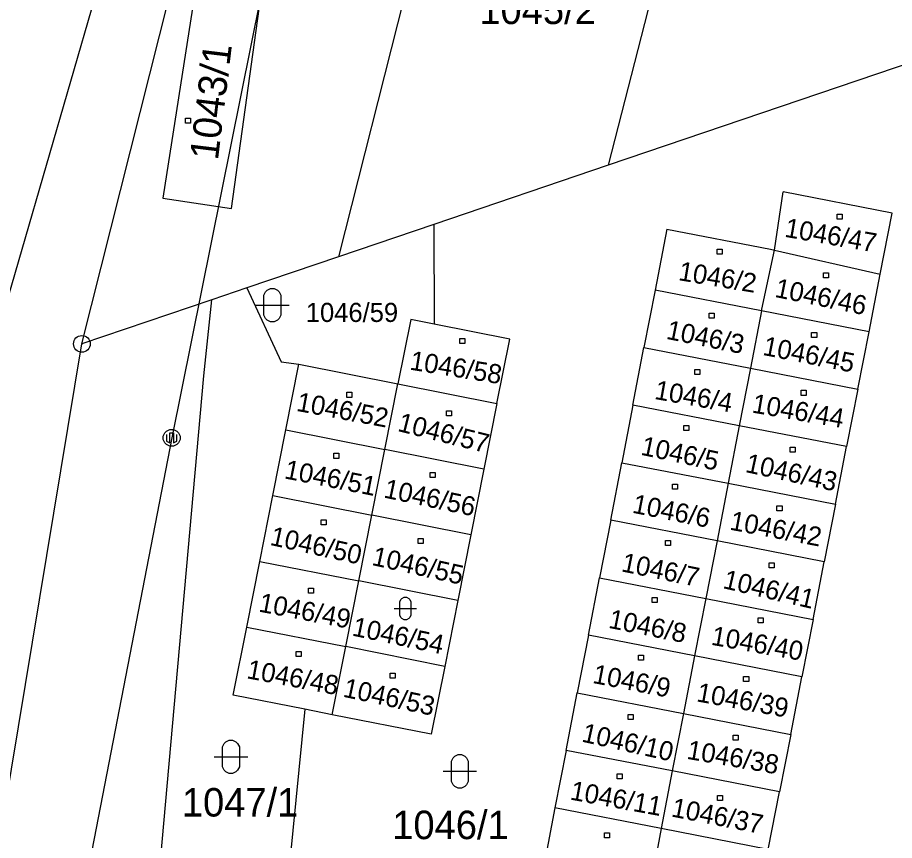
# Model space of a CAD drawing. Extents: x -468021 to -466942, y -1130484 to -1128584.
# Drawn here: x -467071.8 to -467019.4, y -1129504.9 to -1129455.8 of the extents above; entities that cross this region are included whole.
import ezdxf

# ---------------------------------------------------------------- set-up
doc = ezdxf.new("R2010")
doc.units = 0
doc.layers.add('DKM', color=7, linetype='Continuous')

msp = doc.modelspace()

# ---------------------------------------------------------------- linework, layer by layer
at = {"layer": 'DKM'}
for p, q in [((-467026.85, -1129303.88), (-467062.57, -1129480.89)), ((-467058.01, -1129423.06), (-467075.07, -1129481.88)), ((-467029.59, -1129437.55), (-467036.51, -1129464.62)), ((-467045.73, -1129442.86), (-467052.6, -1129470.09)), ((-467067.93, -1129475.29), (-467061.02, -1129447.89)), ((-467061.22, -1129454.6), (-467063.1, -1129466.59)), ((-467059, -1129467.2), (-467057.35, -1129455.29)), ((-467011.28, -1129456.06), (-467036.51, -1129464.62)), ((-467061.74, -1129461.82), (-467061.44, -1129461.82)), ((-467061.74, -1129462.12), (-467061.74, -1129461.82)), ((-467061.44, -1129461.82), (-467061.44, -1129462.12)), ((-467061.44, -1129462.12), (-467061.74, -1129462.12)), ((-467036.51, -1129464.62), (-467046.91, -1129468.16)), ((-467063.1, -1129466.59), (-467059, -1129467.2)), ((-467026.57, -1129469.7), (-467026.06, -1129466.22)), ((-467019.55, -1129467.49), (-467026.06, -1129466.22)), ((-467022.84, -1129467.54), (-467022.54, -1129467.54)), ((-467022.84, -1129467.84), (-467022.84, -1129467.54)), ((-467022.54, -1129467.54), (-467022.54, -1129467.84)), ((-467020.26, -1129471.12), (-467019.55, -1129467.49)), ((-467046.91, -1129468.16), (-467052.6, -1129470.09)), ((-467046.91, -1129468.16), (-467046.89, -1129474.12)), ((-467022.54, -1129467.84), (-467022.84, -1129467.84)), ((-467033, -1129468.44), (-467033.7, -1129472.08)), ((-467033, -1129468.44), (-467026.82, -1129469.64)), ((-467030.01, -1129469.64), (-467029.71, -1129469.64)), ((-467030.01, -1129469.94), (-467030.01, -1129469.64)), ((-467029.71, -1129469.64), (-467029.71, -1129469.94)), ((-467026.82, -1129469.64), (-467026.57, -1129469.7)), ((-467026.61, -1129469.88), (-467026.57, -1129469.7)), ((-467026.57, -1129469.7), (-467020.26, -1129471.12)), ((-467052.6, -1129470.09), (-467058.09, -1129471.94)), ((-467029.71, -1129469.94), (-467030.01, -1129469.94)), ((-467027.35, -1129473.31), (-467026.61, -1129469.88)), ((-467023.66, -1129471.05), (-467023.36, -1129471.05)), ((-467023.66, -1129471.35), (-467023.66, -1129471.05)), ((-467023.36, -1129471.35), (-467023.66, -1129471.35)), ((-467023.36, -1129471.05), (-467023.36, -1129471.35)), ((-467020.93, -1129474.56), (-467020.26, -1129471.12)), ((-467058.09, -1129471.94), (-467060.18, -1129472.66)), ((-467058.09, -1129471.94), (-467056.03, -1129476.36)), ((-467057.06, -1129472.38), (-467056.96, -1129472.18)), ((-467057.06, -1129473.58), (-467057.06, -1129472.38)), ((-467056.96, -1129472.18), (-467056.86, -1129472.08)), ((-467056.86, -1129472.08), (-467056.66, -1129471.98)), ((-467056.66, -1129471.98), (-467056.46, -1129471.98)), ((-467056.46, -1129471.98), (-467056.26, -1129472.08)), ((-467056.26, -1129472.08), (-467056.16, -1129472.18)), ((-467056.16, -1129472.18), (-467056.06, -1129472.38)), ((-467056.06, -1129472.38), (-467056.06, -1129473.58)), ((-467033.7, -1129472.08), (-467034.37, -1129475.51)), ((-467027.35, -1129473.31), (-467033.7, -1129472.08)), ((-467060.18, -1129472.66), (-467067.93, -1129475.29)), ((-467060.64, -1129477.19), (-467060.18, -1129472.66)), ((-467057.56, -1129472.98), (-467055.56, -1129472.98)), ((-467030.48, -1129473.46), (-467030.18, -1129473.46)), ((-467030.48, -1129473.76), (-467030.48, -1129473.46)), ((-467030.18, -1129473.46), (-467030.18, -1129473.76)), ((-467027.35, -1129473.31), (-467028.02, -1129476.74)), ((-467020.93, -1129474.56), (-467027.35, -1129473.31)), ((-467056.96, -1129473.78), (-467057.06, -1129473.58)), ((-467056.86, -1129473.88), (-467056.96, -1129473.78)), ((-467056.66, -1129473.98), (-467056.86, -1129473.88)), ((-467056.46, -1129473.98), (-467056.66, -1129473.98)), ((-467056.26, -1129473.88), (-467056.46, -1129473.98)), ((-467056.16, -1129473.78), (-467056.26, -1129473.88)), ((-467056.06, -1129473.58), (-467056.16, -1129473.78)), ((-467048.3, -1129473.84), (-467049.06, -1129477.67)), ((-467046.89, -1129474.12), (-467048.3, -1129473.84)), ((-467030.18, -1129473.76), (-467030.48, -1129473.76)), ((-467042.39, -1129475), (-467046.89, -1129474.12)), ((-467045.36, -1129474.97), (-467045.06, -1129474.97)), ((-467045.36, -1129475.27), (-467045.36, -1129474.97)), ((-467045.06, -1129474.97), (-467045.06, -1129475.27)), ((-467043.15, -1129478.84), (-467042.39, -1129475)), ((-467024.36, -1129474.6), (-467024.06, -1129474.6)), ((-467024.36, -1129474.9), (-467024.36, -1129474.6)), ((-467024.06, -1129474.9), (-467024.36, -1129474.9)), ((-467024.06, -1129474.6), (-467024.06, -1129474.9)), ((-467021.6, -1129477.99), (-467020.93, -1129474.56)), ((-467077.53, -1129533.15), (-467067.93, -1129475.29)), ((-467045.06, -1129475.27), (-467045.36, -1129475.27)), ((-467035.03, -1129478.95), (-467034.37, -1129475.51)), ((-467034.37, -1129475.51), (-467028.02, -1129476.74)), ((-467056.03, -1129476.36), (-467054.98, -1129476.49)), ((-467055.75, -1129480.42), (-467054.98, -1129476.49)), ((-467054.98, -1129476.49), (-467049.06, -1129477.67)), ((-467031.34, -1129476.81), (-467031.04, -1129476.81)), ((-467031.34, -1129477.11), (-467031.34, -1129476.81)), ((-467031.04, -1129477.11), (-467031.34, -1129477.11)), ((-467031.04, -1129476.81), (-467031.04, -1129477.11)), ((-467028.02, -1129476.74), (-467028.68, -1129480.17)), ((-467028.02, -1129476.74), (-467021.6, -1129477.99)), ((-467064.54, -1129520.78), (-467060.64, -1129477.19)), ((-467049.84, -1129481.59), (-467049.06, -1129477.67)), ((-467049.06, -1129477.67), (-467043.15, -1129478.84)), ((-467052.11, -1129478.18), (-467051.81, -1129478.18)), ((-467052.11, -1129478.48), (-467052.11, -1129478.18)), ((-467051.81, -1129478.18), (-467051.81, -1129478.48)), ((-467024.98, -1129478.06), (-467024.68, -1129478.06)), ((-467024.98, -1129478.36), (-467024.98, -1129478.06)), ((-467024.68, -1129478.06), (-467024.68, -1129478.36)), ((-467021.6, -1129477.99), (-467022.27, -1129481.42)), ((-467051.81, -1129478.48), (-467052.11, -1129478.48)), ((-467024.68, -1129478.36), (-467024.98, -1129478.36)), ((-467043.15, -1129478.84), (-467043.93, -1129482.76)), ((-467035.03, -1129478.95), (-467035.7, -1129482.38)), ((-467028.68, -1129480.17), (-467035.03, -1129478.95)), ((-467046.17, -1129479.28), (-467045.87, -1129479.28)), ((-467046.17, -1129479.58), (-467046.17, -1129479.28)), ((-467045.87, -1129479.58), (-467046.17, -1129479.58)), ((-467045.87, -1129479.28), (-467045.87, -1129479.58)), ((-467032, -1129480.16), (-467031.7, -1129480.16)), ((-467032, -1129480.46), (-467032, -1129480.16)), ((-467031.7, -1129480.16), (-467031.7, -1129480.46)), ((-467028.68, -1129480.17), (-467029.35, -1129483.61)), ((-467022.27, -1129481.42), (-467028.68, -1129480.17)), ((-467063.07, -1129480.79), (-467062.97, -1129480.59)), ((-467063.07, -1129480.99), (-467063.07, -1129480.79)), ((-467062.97, -1129480.59), (-467062.87, -1129480.49)), ((-467062.87, -1129480.49), (-467062.67, -1129480.39)), ((-467062.87, -1129480.69), (-467062.87, -1129481.09)), ((-467062.67, -1129480.39), (-467062.47, -1129480.39)), ((-467062.67, -1129481.19), (-467062.67, -1129480.59)), ((-467062.67, -1129480.59), (-467062.47, -1129480.59)), ((-467062.47, -1129480.39), (-467062.27, -1129480.49)), ((-467062.47, -1129480.59), (-467062.47, -1129481.19)), ((-467062.27, -1129480.49), (-467062.17, -1129480.59)), ((-467062.27, -1129481.09), (-467062.27, -1129480.69)), ((-467062.17, -1129480.59), (-467062.07, -1129480.79)), ((-467062.07, -1129480.79), (-467062.07, -1129480.99)), ((-467056.53, -1129484.34), (-467055.75, -1129480.42)), ((-467055.75, -1129480.42), (-467049.84, -1129481.59)), ((-467031.7, -1129480.46), (-467032, -1129480.46)), ((-467062.57, -1129480.89), (-467080.3, -1129572.39)), ((-467062.97, -1129481.19), (-467063.07, -1129480.99)), ((-467062.87, -1129481.29), (-467062.97, -1129481.19)), ((-467062.87, -1129481.09), (-467062.67, -1129481.19)), ((-467062.67, -1129481.39), (-467062.87, -1129481.29)), ((-467062.47, -1129481.19), (-467062.27, -1129481.09)), ((-467062.27, -1129481.29), (-467062.47, -1129481.39)), ((-467062.17, -1129481.19), (-467062.27, -1129481.29)), ((-467062.07, -1129480.99), (-467062.17, -1129481.19)), ((-467062.47, -1129481.39), (-467062.67, -1129481.39)), ((-467052.88, -1129481.82), (-467052.58, -1129481.82)), ((-467052.88, -1129482.12), (-467052.88, -1129481.82)), ((-467052.58, -1129481.82), (-467052.58, -1129482.12)), ((-467050.62, -1129485.52), (-467049.84, -1129481.59)), ((-467043.93, -1129482.76), (-467049.84, -1129481.59)), ((-467025.65, -1129481.45), (-467025.35, -1129481.45)), ((-467025.65, -1129481.75), (-467025.65, -1129481.45)), ((-467025.35, -1129481.75), (-467025.65, -1129481.75)), ((-467025.35, -1129481.45), (-467025.35, -1129481.75)), ((-467022.94, -1129484.86), (-467022.27, -1129481.42)), ((-467052.58, -1129482.12), (-467052.88, -1129482.12)), ((-467036.36, -1129485.81), (-467035.7, -1129482.38)), ((-467035.7, -1129482.38), (-467029.35, -1129483.61)), ((-467043.93, -1129482.76), (-467044.71, -1129486.69)), ((-467047.13, -1129482.97), (-467046.83, -1129482.97)), ((-467047.13, -1129483.27), (-467047.13, -1129482.97)), ((-467046.83, -1129483.27), (-467047.13, -1129483.27)), ((-467046.83, -1129482.97), (-467046.83, -1129483.27)), ((-467032.66, -1129483.67), (-467032.36, -1129483.67)), ((-467032.66, -1129483.97), (-467032.66, -1129483.67)), ((-467032.36, -1129483.67), (-467032.36, -1129483.97)), ((-467029.35, -1129483.61), (-467030.01, -1129487.04)), ((-467029.35, -1129483.61), (-467022.94, -1129484.86)), ((-467057.31, -1129488.27), (-467056.53, -1129484.34)), ((-467056.53, -1129484.34), (-467050.62, -1129485.52)), ((-467032.36, -1129483.97), (-467032.66, -1129483.97)), ((-467026.43, -1129484.96), (-467026.13, -1129484.96)), ((-467026.43, -1129485.26), (-467026.43, -1129484.96)), ((-467026.13, -1129484.96), (-467026.13, -1129485.26)), ((-467022.94, -1129484.86), (-467023.61, -1129488.29)), ((-467051.4, -1129489.44), (-467050.62, -1129485.52)), ((-467044.71, -1129486.69), (-467050.62, -1129485.52)), ((-467026.13, -1129485.26), (-467026.43, -1129485.26)), ((-467053.64, -1129485.79), (-467053.34, -1129485.79)), ((-467053.64, -1129486.09), (-467053.64, -1129485.79)), ((-467053.34, -1129485.79), (-467053.34, -1129486.09)), ((-467036.36, -1129485.81), (-467037.03, -1129489.25)), ((-467030.01, -1129487.04), (-467036.36, -1129485.81)), ((-467053.34, -1129486.09), (-467053.64, -1129486.09)), ((-467047.85, -1129486.9), (-467047.55, -1129486.9)), ((-467047.85, -1129487.2), (-467047.85, -1129486.9)), ((-467047.55, -1129486.9), (-467047.55, -1129487.2)), ((-467044.71, -1129486.69), (-467045.49, -1129490.61)), ((-467033.09, -1129487.03), (-467032.79, -1129487.03)), ((-467033.09, -1129487.33), (-467033.09, -1129487.03)), ((-467032.79, -1129487.03), (-467032.79, -1129487.33)), ((-467030.01, -1129487.04), (-467030.68, -1129490.48)), ((-467023.61, -1129488.29), (-467030.01, -1129487.04)), ((-467047.55, -1129487.2), (-467047.85, -1129487.2)), ((-467032.79, -1129487.33), (-467033.09, -1129487.33)), ((-467058.09, -1129492.19), (-467057.31, -1129488.27)), ((-467057.31, -1129488.27), (-467051.4, -1129489.44)), ((-467026.89, -1129488.35), (-467026.59, -1129488.35)), ((-467026.89, -1129488.65), (-467026.89, -1129488.35)), ((-467026.59, -1129488.65), (-467026.89, -1129488.65)), ((-467026.59, -1129488.35), (-467026.59, -1129488.65)), ((-467024.27, -1129491.73), (-467023.61, -1129488.29)), ((-467052.18, -1129493.36), (-467051.4, -1129489.44)), ((-467045.49, -1129490.61), (-467051.4, -1129489.44)), ((-467037.69, -1129492.68), (-467037.03, -1129489.25)), ((-467037.03, -1129489.25), (-467030.68, -1129490.48)), ((-467054.41, -1129489.87), (-467054.11, -1129489.87)), ((-467054.41, -1129490.17), (-467054.41, -1129489.87)), ((-467054.11, -1129490.17), (-467054.41, -1129490.17)), ((-467054.11, -1129489.87), (-467054.11, -1129490.17)), ((-467048.955, -1129490.678), (-467048.888, -1129490.544)), ((-467048.955, -1129491.482), (-467048.955, -1129490.678)), ((-467048.888, -1129490.544), (-467048.821, -1129490.477)), ((-467048.821, -1129490.477), (-467048.687, -1129490.41)), ((-467048.687, -1129490.41), (-467048.553, -1129490.41)), ((-467048.553, -1129490.41), (-467048.419, -1129490.477)), ((-467048.419, -1129490.477), (-467048.352, -1129490.544)), ((-467048.352, -1129490.544), (-467048.285, -1129490.678)), ((-467048.285, -1129490.678), (-467048.285, -1129491.482)), ((-467045.49, -1129490.61), (-467046.27, -1129494.54)), ((-467033.88, -1129490.42), (-467033.58, -1129490.42)), ((-467033.88, -1129490.72), (-467033.88, -1129490.42)), ((-467033.58, -1129490.72), (-467033.88, -1129490.72)), ((-467033.58, -1129490.42), (-467033.58, -1129490.72)), ((-467030.68, -1129490.48), (-467031.35, -1129493.91)), ((-467030.68, -1129490.48), (-467024.27, -1129491.73)), ((-467049.29, -1129491.08), (-467047.95, -1129491.08)), ((-467048.888, -1129491.616), (-467048.955, -1129491.482)), ((-467048.821, -1129491.683), (-467048.888, -1129491.616)), ((-467048.687, -1129491.75), (-467048.821, -1129491.683)), ((-467048.553, -1129491.75), (-467048.687, -1129491.75)), ((-467048.419, -1129491.683), (-467048.553, -1129491.75)), ((-467048.352, -1129491.616), (-467048.419, -1129491.683)), ((-467048.285, -1129491.482), (-467048.352, -1129491.616)), ((-467027.56, -1129491.63), (-467027.26, -1129491.63)), ((-467027.56, -1129491.93), (-467027.56, -1129491.63)), ((-467027.26, -1129491.63), (-467027.26, -1129491.93)), ((-467024.27, -1129491.73), (-467024.94, -1129495.16)), ((-467058.89, -1129496.25), (-467058.09, -1129492.19)), ((-467058.09, -1129492.19), (-467052.18, -1129493.36)), ((-467027.26, -1129491.93), (-467027.56, -1129491.93)), ((-467037.69, -1129492.68), (-467038.36, -1129496.12)), ((-467031.35, -1129493.91), (-467037.69, -1129492.68)), ((-467052.99, -1129497.42), (-467052.18, -1129493.36)), ((-467046.27, -1129494.54), (-467052.18, -1129493.36)), ((-467055.13, -1129493.65), (-467054.83, -1129493.65)), ((-467055.13, -1129493.95), (-467055.13, -1129493.65)), ((-467054.83, -1129493.65), (-467054.83, -1129493.95)), ((-467034.69, -1129493.86), (-467034.39, -1129493.86)), ((-467034.69, -1129494.16), (-467034.69, -1129493.86)), ((-467034.39, -1129493.86), (-467034.39, -1129494.16)), ((-467054.83, -1129493.95), (-467055.13, -1129493.95)), ((-467034.39, -1129494.16), (-467034.69, -1129494.16)), ((-467031.35, -1129493.91), (-467032.01, -1129497.35)), ((-467024.94, -1129495.16), (-467031.35, -1129493.91)), ((-467049.53, -1129494.95), (-467049.23, -1129494.95)), ((-467049.53, -1129495.25), (-467049.53, -1129494.95)), ((-467049.23, -1129494.95), (-467049.23, -1129495.25)), ((-467046.27, -1129494.54), (-467047.07, -1129498.59)), ((-467049.23, -1129495.25), (-467049.53, -1129495.25)), ((-467028.42, -1129495.14), (-467028.12, -1129495.14)), ((-467028.42, -1129495.44), (-467028.42, -1129495.14)), ((-467028.12, -1129495.44), (-467028.42, -1129495.44)), ((-467028.12, -1129495.14), (-467028.12, -1129495.44)), ((-467025.61, -1129498.6), (-467024.94, -1129495.16)), ((-467054.62, -1129497.1), (-467058.89, -1129496.25)), ((-467039.02, -1129499.55), (-467038.36, -1129496.12)), ((-467038.36, -1129496.12), (-467032.01, -1129497.35)), ((-467054.62, -1129497.1), (-467055.71, -1129508.01)), ((-467052.99, -1129497.42), (-467054.62, -1129497.1)), ((-467047.07, -1129498.59), (-467052.99, -1129497.42)), ((-467035.32, -1129497.4), (-467035.02, -1129497.4)), ((-467035.32, -1129497.7), (-467035.32, -1129497.4)), ((-467035.02, -1129497.4), (-467035.02, -1129497.7)), ((-467032.01, -1129497.35), (-467032.68, -1129500.78)), ((-467032.01, -1129497.35), (-467025.61, -1129498.6)), ((-467035.02, -1129497.7), (-467035.32, -1129497.7)), ((-467025.61, -1129498.6), (-467026.28, -1129502.03)), ((-467059.53, -1129499.34), (-467059.43, -1129499.14)), ((-467059.43, -1129499.14), (-467059.33, -1129499.04)), ((-467059.33, -1129499.04), (-467059.13, -1129498.94)), ((-467059.13, -1129498.94), (-467058.93, -1129498.94)), ((-467058.93, -1129498.94), (-467058.73, -1129499.04)), ((-467058.73, -1129499.04), (-467058.63, -1129499.14)), ((-467058.63, -1129499.14), (-467058.53, -1129499.34)), ((-467029.04, -1129498.65), (-467028.74, -1129498.65)), ((-467029.04, -1129498.95), (-467029.04, -1129498.65)), ((-467028.74, -1129498.95), (-467029.04, -1129498.95)), ((-467028.74, -1129498.65), (-467028.74, -1129498.95)), ((-467059.53, -1129500.54), (-467059.53, -1129499.34)), ((-467058.53, -1129499.34), (-467058.53, -1129500.54)), ((-467039.02, -1129499.55), (-467039.69, -1129502.99)), ((-467032.68, -1129500.78), (-467039.02, -1129499.55)), ((-467060.03, -1129499.94), (-467058.03, -1129499.94)), ((-467045.87, -1129500.2), (-467045.77, -1129500)), ((-467045.77, -1129500), (-467045.67, -1129499.9)), ((-467045.67, -1129499.9), (-467045.47, -1129499.8)), ((-467045.47, -1129499.8), (-467045.27, -1129499.8)), ((-467045.27, -1129499.8), (-467045.07, -1129499.9)), ((-467045.07, -1129499.9), (-467044.97, -1129500)), ((-467044.97, -1129500), (-467044.87, -1129500.2)), ((-467059.43, -1129500.74), (-467059.53, -1129500.54)), ((-467058.53, -1129500.54), (-467058.63, -1129500.74)), ((-467045.87, -1129501.4), (-467045.87, -1129500.2)), ((-467044.87, -1129500.2), (-467044.87, -1129501.4)), ((-467059.33, -1129500.84), (-467059.43, -1129500.74)), ((-467059.13, -1129500.94), (-467059.33, -1129500.84)), ((-467058.93, -1129500.94), (-467059.13, -1129500.94)), ((-467058.73, -1129500.84), (-467058.93, -1129500.94)), ((-467058.63, -1129500.74), (-467058.73, -1129500.84)), ((-467046.37, -1129500.8), (-467044.37, -1129500.8)), ((-467035.98, -1129500.95), (-467035.68, -1129500.95)), ((-467035.98, -1129501.25), (-467035.98, -1129500.95)), ((-467035.68, -1129500.95), (-467035.68, -1129501.25)), ((-467032.68, -1129500.78), (-467033.34, -1129504.22)), ((-467026.28, -1129502.03), (-467032.68, -1129500.78)), ((-467045.77, -1129501.6), (-467045.87, -1129501.4)), ((-467045.67, -1129501.7), (-467045.77, -1129501.6)), ((-467045.47, -1129501.8), (-467045.67, -1129501.7)), ((-467045.07, -1129501.7), (-467045.27, -1129501.8)), ((-467044.97, -1129501.6), (-467045.07, -1129501.7)), ((-467044.87, -1129501.4), (-467044.97, -1129501.6)), ((-467035.68, -1129501.25), (-467035.98, -1129501.25)), ((-467045.27, -1129501.8), (-467045.47, -1129501.8)), ((-467029.98, -1129502.24), (-467029.68, -1129502.24)), ((-467029.98, -1129502.54), (-467029.98, -1129502.24)), ((-467029.68, -1129502.24), (-467029.68, -1129502.54)), ((-467026.95, -1129505.47), (-467026.28, -1129502.03)), ((-467029.68, -1129502.54), (-467029.98, -1129502.54)), ((-467039.69, -1129502.99), (-467040.39, -1129506.62)), ((-467033.34, -1129504.22), (-467039.69, -1129502.99)), ((-467033.34, -1129504.22), (-467034.04, -1129507.85)), ((-467026.95, -1129505.47), (-467033.34, -1129504.22)), ((-467036.72, -1129504.47), (-467036.42, -1129504.47)), ((-467036.72, -1129504.77), (-467036.72, -1129504.47)), ((-467036.42, -1129504.77), (-467036.72, -1129504.77)), ((-467036.42, -1129504.47), (-467036.42, -1129504.77))]:
    msp.add_line(p, q, dxfattribs=at)
for radius in [0.5, 0.01]:
    msp.add_circle((-467067.93, -1129475.29), radius, dxfattribs=at)

# ---------------------------------------------------------------- texts
for s, height, p in [('1045/2', 1.7, (-467044.2, -1129456.2)), ('1046/59', 1.14, (-467054.56, -1129473.98)), ('1047/1', 1.7, (-467061.96, -1129503.5)), ('1046/1', 1.7, (-467049.4, -1129504.85))]:
    msp.add_text(s, height=height, dxfattribs=at).set_placement(p)
for s, height, rotation, p in [('1043/1', 1.7, 83.0657, (-467059.81, -1129464.37)), ('1046/47', 1.14, 350.1542, (-467026.02, -1129468.89)), ('1046/2', 1.14, 350.5377, (-467032.36, -1129471.48)), ('1046/46', 1.14, 348.518, (-467026.61, -1129472.48)), ('1046/3', 1.14, 348.6901, (-467033.09, -1129474.98)), ('1046/45', 1.14, 348.8708, (-467027.33, -1129475.94)), ('1046/58', 1.14, 350.9097, (-467048.4, -1129476.82)), ('1046/4', 1.14, 349.958, (-467033.79, -1129478.57)), ('1046/52', 1.14, 349.4608, (-467055.17, -1129479.28)), ('1046/44', 1.14, 350.263, (-467027.97, -1129479.38)), ('1046/57', 1.14, 345.9638, (-467049.13, -1129480.48)), ('1046/5', 1.14, 348.1518, (-467034.61, -1129481.9)), ('1046/51', 1.14, 348.9136, (-467055.89, -1129483.31)), ('1046/43', 1.14, 347.7995, (-467028.37, -1129482.93)), ('1046/56', 1.14, 348.1297, (-467049.96, -1129484.45)), ('1046/6', 1.14, 348.763, (-467035.12, -1129485.36)), ('1046/42', 1.14, 349.3237, (-467029.3, -1129486.37)), ('1046/50', 1.14, 347.5741, (-467056.75, -1129487.28)), ('1046/55', 1.14, 347.5418, (-467050.67, -1129488.48)), ('1046/7', 1.14, 348.4654, (-467035.77, -1129488.86)), ('1046/41', 1.14, 346.9208, (-467029.71, -1129489.86)), ('1046/49', 1.14, 349.242, (-467057.42, -1129491.26)), ('1046/8', 1.14, 348.6901, (-467036.54, -1129492.23)), ('1046/54', 1.14, 348.2066, (-467051.85, -1129492.69)), ('1046/40', 1.14, 349.9118, (-467030.41, -1129493.24)), ('1046/48', 1.14, 349.4104, (-467058.14, -1129495.24)), ('1046/9', 1.14, 349.0459, (-467037.49, -1129495.52)), ('1046/53', 1.14, 347.9247, (-467052.39, -1129496.34)), ('1046/39', 1.14, 349.7408, (-467031.28, -1129496.62)), ('1046/10', 1.14, 347.4712, (-467038.14, -1129499.02)), ('1046/38', 1.14, 350.2724, (-467031.86, -1129500.05)), ('1046/11', 1.14, 349.6242, (-467038.83, -1129502.48)), ('1046/37', 1.14, 348.9964, (-467032.79, -1129503.49))]:
    msp.add_text(s, height=height, rotation=rotation, dxfattribs=at).set_placement(p)

doc.saveas('drawing.dxf')
